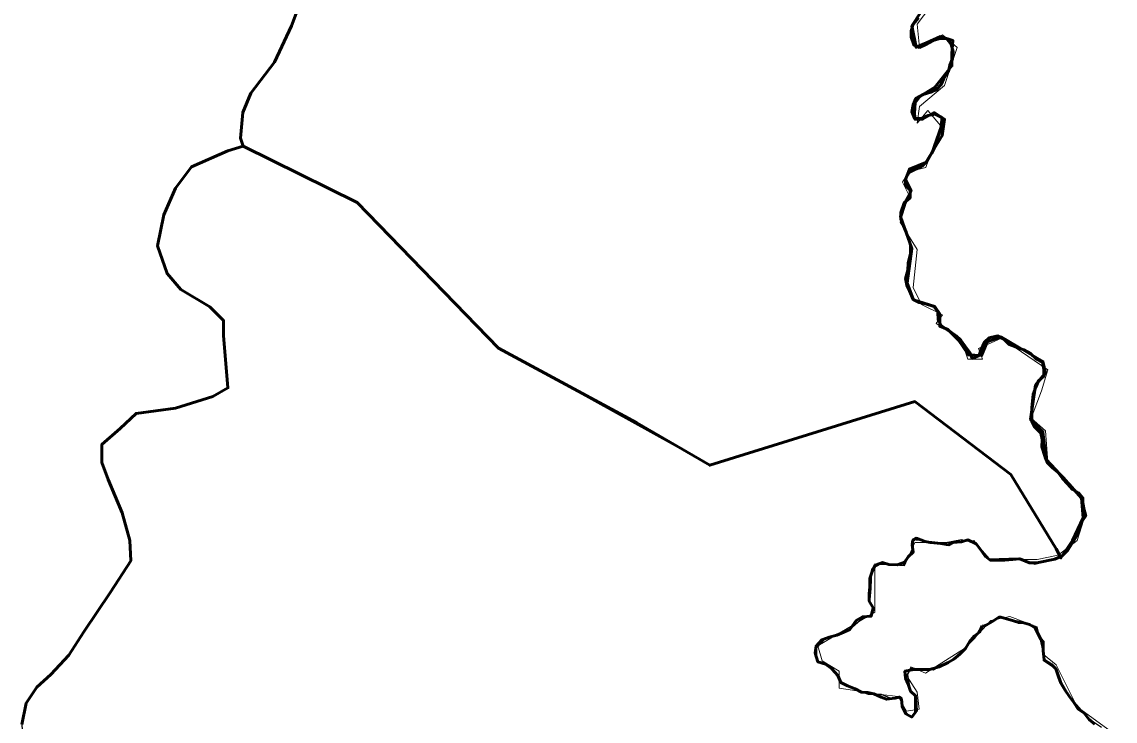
# Model space of a CAD drawing. Extents: x 553962 to 842807, y 8883888 to 9032388.
# Drawn here: x 816730 to 817591, y 9014642 to 9015194 of the extents above; entities that cross this region are included whole.
import ezdxf

# ---------------------------------------------------------------- set-up
doc = ezdxf.new("R2010")
doc.units = 0
doc.header["$LTSCALE"] = 200
doc.layers.add('1', color=7, linetype='Continuous', lineweight=13)

msp = doc.modelspace()

# ---------------------------------------------------------------- linework, layer by layer
at = {"layer": '1', "lineweight": 53}
for points in [[(816904.1, 9015095.9), (816902.1, 9015102.2), (816903.9, 9015122.6), (816910.3, 9015137.8), (816929, 9015162.3), (816942.4, 9015190.8), (816949.9, 9015211.3)], [(816904.1, 9015095.9), (816902.1, 9015102.2), (816903.9, 9015122.6), (816910.3, 9015137.8), (816929, 9015162.3), (816942.4, 9015190.8), (816949.9, 9015211.3)], [(816904.1, 9015095.9), (816902.1, 9015102.2), (816903.9, 9015122.6), (816910.3, 9015137.8), (816929, 9015162.3), (816942.4, 9015190.8), (816949.9, 9015211.3)], [(816904.1, 9015095.9), (816902.1, 9015102.2), (816903.9, 9015122.6), (816910.3, 9015137.8), (816929, 9015162.3), (816942.4, 9015190.8), (816949.9, 9015211.3)], [(817438.4, 9015201.6), (817431.3, 9015190.7), (817434.5, 9015174), (817442.8, 9015177.3), (817453.8, 9015182.4), (817463.5, 9015179.2), (817462.8, 9015168.9), (817462.8, 9015159.2), (817449.3, 9015142.4), (817437.7, 9015135.3), (817433.8, 9015130.1), (817433.2, 9015121.8), (817433.8, 9015117.2), (817439.6, 9015117.2), (817448.7, 9015122.4), (817457, 9015117.2), (817455.1, 9015104.3), (817442.2, 9015083), (817429.3, 9015077.8), (817426.1, 9015069.5), (817430.6, 9015060.4), (817426.7, 9015053.3), (817422.2, 9015040.4), (817431.2, 9015015.2), (817427.4, 9014988.1), (817432.5, 9014974.6), (817449.3, 9014969.4), (817453.2, 9014963.6), (817453.2, 9014953.9), (817459.6, 9014951.3), (817468, 9014942.9), (817475.8, 9014931.3), (817486.1, 9014930.7), (817490.6, 9014941.6), (817501.6, 9014945.5), (817534.5, 9014926.2), (817536.4, 9014917.1), (817528.7, 9014907.4), (817524.8, 9014880.3), (817534.5, 9014870.6), (817537.1, 9014848.7), (817555.1, 9014829.3), (817564.8, 9014818.3), (817566.1, 9014802.8), (817557.7, 9014784.8), (817548.7, 9014771.2), (817545, 9014778.3)], [(817438.4, 9015201.6), (817431.3, 9015190.7), (817434.5, 9015174), (817442.8, 9015177.3), (817453.8, 9015182.4), (817463.5, 9015179.2), (817462.8, 9015168.9), (817462.8, 9015159.2), (817449.3, 9015142.4), (817437.7, 9015135.3), (817433.8, 9015130.1), (817433.2, 9015121.8), (817433.8, 9015117.2), (817439.6, 9015117.2), (817448.7, 9015122.4), (817457, 9015117.2), (817455.1, 9015104.3), (817442.2, 9015083), (817429.3, 9015077.8), (817426.1, 9015069.5), (817430.6, 9015060.4), (817426.7, 9015053.3), (817422.2, 9015040.4), (817431.2, 9015015.2), (817427.4, 9014988.1), (817432.5, 9014974.6), (817449.3, 9014969.4), (817453.2, 9014963.6), (817453.2, 9014953.9), (817459.6, 9014951.3), (817468, 9014942.9), (817475.8, 9014931.3), (817486.1, 9014930.7), (817490.6, 9014941.6), (817501.6, 9014945.5), (817534.5, 9014926.2), (817536.4, 9014917.1), (817528.7, 9014907.4), (817524.8, 9014880.3), (817534.5, 9014870.6), (817537.1, 9014848.7), (817555.1, 9014829.3), (817564.8, 9014818.3), (817566.1, 9014802.8), (817557.7, 9014784.8), (817548.7, 9014771.2), (817545, 9014778.3)], [(817436.4, 9015197.2), (817432.3, 9015192.1), (817430.7, 9015187), (817430.7, 9015182), (817432.7, 9015175.8), (817437.2, 9015173.8), (817441.8, 9015175.8), (817447.9, 9015179.3), (817453.6, 9015180.8), (817458.6, 9015180.8), (817462.2, 9015176.2), (817463.7, 9015170.5), (817463.1, 9015164.9), (817461, 9015159.8), (817460, 9015154.8), (817456.4, 9015149.2), (817454.3, 9015144.6), (817450.7, 9015140.6), (817446.1, 9015138.6), (817440, 9015136.6), (817434.4, 9015133.5), (817432.3, 9015128.5), (817431.3, 9015122.9), (817433.3, 9015117.8), (817438.9, 9015117.7)], [(817436.4, 9015197.2), (817432.3, 9015192.1), (817430.7, 9015187), (817430.7, 9015182), (817432.7, 9015175.8), (817437.2, 9015173.8), (817441.8, 9015175.8), (817447.9, 9015179.3), (817453.6, 9015180.8), (817458.6, 9015180.8), (817462.2, 9015176.2), (817463.7, 9015170.5), (817463.1, 9015164.9), (817461, 9015159.8), (817460, 9015154.8), (817456.4, 9015149.2), (817454.3, 9015144.6), (817450.7, 9015140.6), (817446.1, 9015138.6), (817440, 9015136.6), (817434.4, 9015133.5), (817432.3, 9015128.5), (817431.3, 9015122.9), (817433.3, 9015117.8), (817438.9, 9015117.7)], [(817438.9, 9015117.7), (817444, 9015120.2), (817449.6, 9015121.2), (817454.7, 9015118.6), (817454.6, 9015112.5), (817453, 9015106.4), (817451, 9015100.8), (817449.4, 9015095.2), (817446.8, 9015090.2), (817443.2, 9015084.1), (817439.6, 9015080.5), (817429.4, 9015075.5), (817426.3, 9015070.4), (817426.3, 9015064.8), (817429.8, 9015061.2), (817429.8, 9015055.1), (817425.2, 9015051.1), (817422.6, 9015043.5), (817422.6, 9015038.4), (817424.6, 9015033.2), (817426.6, 9015028.1), (817428.6, 9015023), (817430.1, 9015017.9), (817430, 9015011.3), (817428.4, 9015003.7), (817427.9, 9014998.1), (817426.3, 9014991.5), (817427.3, 9014986.4), (817429.3, 9014981.8), (817432.3, 9014975.1), (817436.9, 9014972.6), (817441.9, 9014971.5), (817448.5, 9014969.4), (817451.6, 9014965.3), (817452, 9014958.7), (817454.5, 9014954.1), (817461.1, 9014950), (817466.2, 9014946.4), (817469.7, 9014942.8), (817473.2, 9014938.2), (817476.8, 9014933.1), (817478.8, 9014928.5), (817483.9, 9014930.5), (817485.9, 9014935.6), (817488.5, 9014941.2), (817492.1, 9014944.7), (817498.7, 9014946.2), (817503.8, 9014943.6), (817507.8, 9014939.5), (817513.4, 9014937.4), (817519.5, 9014935.3), (817524.6, 9014932.3), (817529.1, 9014928.2), (817534.2, 9014925.6), (817535.2, 9014920), (817535.1, 9014914.4), (817531, 9014910.8), (817529, 9014905.7), (817526.9, 9014900.2), (817526.3, 9014895.1), (817525.8, 9014889.5), (817525.8, 9014884.4), (817525.7, 9014878.8), (817528.2, 9014874.2), (817532.8, 9014869.6)], [(817438.9, 9015117.7), (817444, 9015120.2), (817449.6, 9015121.2), (817454.7, 9015118.6), (817454.6, 9015112.5), (817453, 9015106.4), (817451, 9015100.8), (817449.4, 9015095.2), (817446.8, 9015090.2), (817443.2, 9015084.1), (817439.6, 9015080.5), (817429.4, 9015075.5), (817426.3, 9015070.4), (817426.3, 9015064.8), (817429.8, 9015061.2), (817429.8, 9015055.1), (817425.2, 9015051.1), (817422.6, 9015043.5), (817422.6, 9015038.4), (817424.6, 9015033.2), (817426.6, 9015028.1), (817428.6, 9015023), (817430.1, 9015017.9), (817430, 9015011.3), (817428.4, 9015003.7), (817427.9, 9014998.1), (817426.3, 9014991.5), (817427.3, 9014986.4), (817429.3, 9014981.8), (817432.3, 9014975.1), (817436.9, 9014972.6), (817441.9, 9014971.5), (817448.5, 9014969.4), (817451.6, 9014965.3), (817452, 9014958.7), (817454.5, 9014954.1), (817461.1, 9014950), (817466.2, 9014946.4), (817469.7, 9014942.8), (817473.2, 9014938.2), (817476.8, 9014933.1), (817478.8, 9014928.5), (817483.9, 9014930.5), (817485.9, 9014935.6), (817488.5, 9014941.2), (817492.1, 9014944.7), (817498.7, 9014946.2), (817503.8, 9014943.6), (817507.8, 9014939.5), (817513.4, 9014937.4), (817519.5, 9014935.3), (817524.6, 9014932.3), (817529.1, 9014928.2), (817534.2, 9014925.6), (817535.2, 9014920), (817535.1, 9014914.4), (817531, 9014910.8), (817529, 9014905.7), (817526.9, 9014900.2), (817526.3, 9014895.1), (817525.8, 9014889.5), (817525.8, 9014884.4), (817525.7, 9014878.8), (817528.2, 9014874.2), (817532.8, 9014869.6)], [(816729.8, 9014639.7), (816733.2, 9014656.5), (816741.6, 9014669.1), (816752.6, 9014679.2), (816766.9, 9014694.4), (816778.7, 9014712.9), (816799.7, 9014744.1), (816815.6, 9014768.9), (816814.8, 9014784.9), (816808.9, 9014806.8), (816797.9, 9014832.9), (816792.9, 9014846.4), (816792.9, 9014860.7), (816807.2, 9014873.3), (816819.8, 9014885.1), (816851, 9014889.3), (816880.4, 9014898.6), (816892.2, 9014905.3), (816888.8, 9014946.6), (816888.8, 9014958.4), (816877.9, 9014969.3), (816855.2, 9014982.8), (816844.2, 9014995.4), (816836.7, 9015017.3), (816841.7, 9015041.8), (816851, 9015062.8), (816863.6, 9015079.7), (816892.2, 9015092.2), (816904.1, 9015095.9)], [(816729.8, 9014639.7), (816733.2, 9014656.5), (816741.6, 9014669.1), (816752.6, 9014679.2), (816766.9, 9014694.4), (816778.7, 9014712.9), (816799.7, 9014744.1), (816815.6, 9014768.9), (816814.8, 9014784.9), (816808.9, 9014806.8), (816797.9, 9014832.9), (816792.9, 9014846.4), (816792.9, 9014860.7), (816807.2, 9014873.3), (816819.8, 9014885.1), (816851, 9014889.3), (816880.4, 9014898.6), (816892.2, 9014905.3), (816888.8, 9014946.6), (816888.8, 9014958.4), (816877.9, 9014969.3), (816855.2, 9014982.8), (816844.2, 9014995.4), (816836.7, 9015017.3), (816841.7, 9015041.8), (816851, 9015062.8), (816863.6, 9015079.7), (816892.2, 9015092.2), (816904.1, 9015095.9)], [(817545, 9014778.3), (817509.1, 9014837), (817433.6, 9014894.5), (817271.9, 9014844.2), (817214.4, 9014877.7), (817105.4, 9014936.5), (816994, 9015051.5), (816904.1, 9015095.9)], [(817545, 9014778.3), (817509.1, 9014837), (817433.6, 9014894.5), (817271.9, 9014844.2), (817214.4, 9014877.7), (817105.4, 9014936.5), (816994, 9015051.5), (816904.1, 9015095.9)], [(817532.8, 9014869.6), (817533.8, 9014864.5), (817533.7, 9014858.8), (817536.2, 9014850.7), (817538.2, 9014846.1), (817541.8, 9014842.5), (817546.3, 9014838.9), (817549.8, 9014833.8), (817553.9, 9014829.7), (817557.9, 9014825.1), (817562.5, 9014822.5), (817566, 9014818.4), (817566, 9014812.8), (817566.8, 9014810), (817568.2, 9014804.3), (817565.4, 9014800.1), (817563.9, 9014795.8), (817561.1, 9014788.6), (817554, 9014777.2), (817549.7, 9014772.9), (817544, 9014770.1), (817529.7, 9014767.2), (817524, 9014767.2), (817516.3, 9014770.3), (817510.7, 9014769.9), (817504.6, 9014769.4), (817499.6, 9014769.4), (817492.9, 9014769.5), (817488.9, 9014772.5), (817485.4, 9014777.7), (817481.8, 9014782.3), (817475.2, 9014785.4), (817470.2, 9014783.9), (817463.5, 9014783.4), (817460, 9014781.5), (817454.1, 9014782.4), (817445.7, 9014783.2)], [(817532.8, 9014869.6), (817533.8, 9014864.5), (817533.7, 9014858.8), (817536.2, 9014850.7), (817538.2, 9014846.1), (817541.8, 9014842.5), (817546.3, 9014838.9), (817549.8, 9014833.8), (817553.9, 9014829.7), (817557.9, 9014825.1), (817562.5, 9014822.5), (817566, 9014818.4), (817566, 9014812.8), (817566.8, 9014810), (817568.2, 9014804.3), (817565.4, 9014800.1), (817563.9, 9014795.8), (817561.1, 9014788.6), (817554, 9014777.2), (817549.7, 9014772.9), (817544, 9014770.1), (817529.7, 9014767.2), (817524, 9014767.2), (817516.3, 9014770.3), (817510.7, 9014769.9), (817504.6, 9014769.4), (817499.6, 9014769.4), (817492.9, 9014769.5), (817488.9, 9014772.5), (817485.4, 9014777.7), (817481.8, 9014782.3), (817475.2, 9014785.4), (817470.2, 9014783.9), (817463.5, 9014783.4), (817460, 9014781.5), (817454.1, 9014782.4), (817445.7, 9014783.2)], [(817445.7, 9014783.2), (817441.6, 9014784.1), (817434.8, 9014786.6), (817432, 9014785.1), (817431.5, 9014781.5), (817432.3, 9014775.7), (817428.4, 9014771.9), (817425.3, 9014767.9), (817419.7, 9014765.8), (817413.1, 9014765.9), (817408, 9014767.5), (817402.4, 9014765.5), (817399.8, 9014760.4), (817398.2, 9014754.8), (817398.2, 9014748.2), (817397.6, 9014743.1), (817397.6, 9014737), (817400.6, 9014731.8), (817399.1, 9014725.2), (817392.4, 9014724.8), (817387.3, 9014721.7), (817382.2, 9014714.7), (817377.6, 9014712.6), (817372, 9014710.1), (817365.9, 9014708.6), (817360.3, 9014706.6), (817355.7, 9014701.6), (817355.1, 9014696), (817357.1, 9014689.3), (817363.2, 9014687.3), (817368.2, 9014683.7), (817372.8, 9014678.5), (817375.3, 9014672.9), (817380.4, 9014670.3), (817386.4, 9014667.8), (817391.5, 9014665.2), (817396.6, 9014665.1), (817401.3, 9014663.9), (817407.1, 9014661.4), (817411.3, 9014659.7), (817418.1, 9014660.5), (817421.4, 9014661.4), (817423, 9014659.9), (817423.5, 9014654.3), (817426.5, 9014648.1), (817431.1, 9014645.6), (817434.1, 9014649.6), (817434.2, 9014655.7), (817434.2, 9014662.4), (817430.2, 9014666), (817428.2, 9014671.6), (817426.2, 9014676.2), (817425.7, 9014681.8), (817432.8, 9014683.2), (817438.4, 9014683.2), (817445, 9014683.2), (817452.7, 9014685.2), (817459.8, 9014688.7), (817464.4, 9014691.2), (817469, 9014695.2), (817473.6, 9014699.8), (817476.7, 9014704.9), (817480.3, 9014709.4), (817484.4, 9014712.5), (817486.5, 9014717.5)], [(817445.7, 9014783.2), (817441.6, 9014784.1), (817434.8, 9014786.6), (817432, 9014785.1), (817431.5, 9014781.5), (817432.3, 9014775.7), (817428.4, 9014771.9), (817425.3, 9014767.9), (817419.7, 9014765.8), (817413.1, 9014765.9), (817408, 9014767.5), (817402.4, 9014765.5), (817399.8, 9014760.4), (817398.2, 9014754.8), (817398.2, 9014748.2), (817397.6, 9014743.1), (817397.6, 9014737), (817400.6, 9014731.8), (817399.1, 9014725.2), (817392.4, 9014724.8), (817387.3, 9014721.7), (817382.2, 9014714.7), (817377.6, 9014712.6), (817372, 9014710.1), (817365.9, 9014708.6), (817360.3, 9014706.6), (817355.7, 9014701.6), (817355.1, 9014696), (817357.1, 9014689.3), (817363.2, 9014687.3), (817368.2, 9014683.7), (817372.8, 9014678.5), (817375.3, 9014672.9), (817380.4, 9014670.3), (817386.4, 9014667.8), (817391.5, 9014665.2), (817396.6, 9014665.1), (817401.3, 9014663.9), (817407.1, 9014661.4), (817411.3, 9014659.7), (817418.1, 9014660.5), (817421.4, 9014661.4), (817423, 9014659.9), (817423.5, 9014654.3), (817426.5, 9014648.1), (817431.1, 9014645.6), (817434.1, 9014649.6), (817434.2, 9014655.7), (817434.2, 9014662.4), (817430.2, 9014666), (817428.2, 9014671.6), (817426.2, 9014676.2), (817425.7, 9014681.8), (817432.8, 9014683.2), (817438.4, 9014683.2), (817445, 9014683.2), (817452.7, 9014685.2), (817459.8, 9014688.7), (817464.4, 9014691.2), (817469, 9014695.2), (817473.6, 9014699.8), (817476.7, 9014704.9), (817480.3, 9014709.4), (817484.4, 9014712.5), (817486.5, 9014717.5)], [(817486.5, 9014717.5), (817488.4, 9014717.3), (817495.5, 9014721.6), (817499.8, 9014724.4), (817501.2, 9014724.4), (817511.2, 9014721.6), (817515.5, 9014720.2), (817518.3, 9014720.2), (817524, 9014718.7), (817528.3, 9014715.9), (817532.6, 9014707.3), (817534.7, 9014705), (817534.7, 9014697.9), (817535.6, 9014690.7), (817541.2, 9014687.1), (817544.7, 9014683.6), (817546.7, 9014677.4), (817548.7, 9014672.3), (817551.7, 9014667.2), (817555.3, 9014662.1), (817558.8, 9014657), (817562.3, 9014651.9), (817566.9, 9014648.8), (817570.9, 9014643.7), (817575.5, 9014640.1)], [(817486.5, 9014717.5), (817488.4, 9014717.3), (817495.5, 9014721.6), (817499.8, 9014724.4), (817501.2, 9014724.4), (817511.2, 9014721.6), (817515.5, 9014720.2), (817518.3, 9014720.2), (817524, 9014718.7), (817528.3, 9014715.9), (817532.6, 9014707.3), (817534.7, 9014705), (817534.7, 9014697.9), (817535.6, 9014690.7), (817541.2, 9014687.1), (817544.7, 9014683.6), (817546.7, 9014677.4), (817548.7, 9014672.3), (817551.7, 9014667.2), (817555.3, 9014662.1), (817558.8, 9014657), (817562.3, 9014651.9), (817566.9, 9014648.8), (817570.9, 9014643.7), (817575.5, 9014640.1)]]:
    msp.add_lwpolyline(points, dxfattribs=at)
at = {"layer": '1'}
for points in [[(817450.4, 9015212.1), (817435.4, 9015192.1), (817437.1, 9015173.8), (817455.3, 9015183.8), (817467, 9015173.8), (817457, 9015143.9), (817437.1, 9015127.3), (817435.4, 9015114), (817443.7, 9015124), (817453.7, 9015112.3), (817442.1, 9015079.1), (817428.8, 9015075.8), (817423.8, 9015067.5), (817428.8, 9015057.5), (817422.1, 9015035.9), (817435.4, 9015014.3), (817432.1, 9014984.4), (817438.7, 9014971.1), (817455.3, 9014962.8), (817450.4, 9014956.1), (817470.3, 9014942.8), (817475.3, 9014927.9), (817486.9, 9014927.9), (817483.6, 9014936.2), (817501.9, 9014944.5), (817538.4, 9014919.6), (817533.4, 9014903), (817525.1, 9014881.3), (817536.6, 9014871.3), (817538.3, 9014846.3), (817551.5, 9014834.7), (817566.5, 9014816.4), (817568.2, 9014806.5), (817561.5, 9014784.9), (817546.6, 9014773.2), (817530, 9014769.9), (817521.7, 9014769.9), (817505, 9014769.9), (817491.8, 9014769.9), (817480.1, 9014784.9), (817465.2, 9014783.2), (817433.6, 9014783.2), (817425.3, 9014764.9), (817402.1, 9014766.6), (817402.1, 9014728.4), (817357.2, 9014701.8), (817360.5, 9014690.1), (817373.8, 9014681.8)], [(817373.8, 9014681.8), (817373.8, 9014668.5), (817407, 9014663.5), (817420.3, 9014661.9), (817427, 9014650.2), (817436.9, 9014651.9), (817435.3, 9014665.2), (817427, 9014678.5), (817430.3, 9014685.2), (817441.9, 9014680.2), (817473.5, 9014700.1), (817493.4, 9014721.7), (817508.4, 9014725), (817530, 9014716.7), (817534.9, 9014695.1), (817544.9, 9014686.8), (817561.5, 9014653.6), (817591.4, 9014632)]]:
    msp.add_lwpolyline(points, dxfattribs=at)
at = {"layer": '1', "lineweight": 25}
for points in [[(816904.1, 9015095.9), (816892.2, 9015092.2), (816863.6, 9015079.7), (816851, 9015062.8), (816841.7, 9015041.8)], [(817433.6, 9014894.5), (817271.9, 9014844.2), (817105.4, 9014936.5), (816994, 9015051.5), (816904.1, 9015095.9)], [(816841.7, 9015041.8), (816836.7, 9015017.3), (816844.2, 9014995.4), (816855.2, 9014982.8)], [(816855.2, 9014982.8), (816877.9, 9014969.3), (816888.8, 9014958.4), (816888.8, 9014946.6), (816892.2, 9014905.3)], [(816892.2, 9014905.3), (816880.4, 9014898.6), (816851, 9014889.3), (816819.8, 9014885.1)], [(817356.4, 9014700.2), (817362.9, 9014707.2), (817382.5, 9014715.3), (817392.6, 9014723.8), (817398.1, 9014725.3), (817402.1, 9014730.8), (817398.1, 9014735.4), (817399.1, 9014747), (817399.6, 9014762.5), (817406.2, 9014766.1), (817415.2, 9014766.1), (817424.7, 9014765.4), (817431.4, 9014775.5), (817432.3, 9014785.6), (817456.7, 9014783.1), (817470.2, 9014785.6), (817481.1, 9014783.1), (817492.1, 9014770.4), (817515.6, 9014771.3), (817528.2, 9014766.2), (817548.7, 9014771.2), (817545, 9014778.3), (817509.1, 9014837), (817433.6, 9014894.5)], [(816819.8, 9014885.1), (816807.2, 9014873.3), (816792.9, 9014860.7), (816792.9, 9014846.4)], [(816792.9, 9014846.4), (816797.9, 9014832.9), (816808.9, 9014806.8), (816814.8, 9014784.9)], [(816814.8, 9014784.9), (816815.6, 9014768.9), (816799.7, 9014744.1), (816778.7, 9014712.9)], [(817580.6, 9014637.3), (817572.1, 9014643.3), (817564.6, 9014651.4), (817556, 9014661.4), (817549.5, 9014672.5), (817545.9, 9014682.6), (817534.9, 9014690.1), (817535.4, 9014696.1), (817532.9, 9014708.2), (817526.8, 9014717.8), (817517.8, 9014720.8), (817500.2, 9014723.8), (817485.6, 9014716.8), (817480.6, 9014707.7), (817473, 9014700.2), (817463.5, 9014691.1), (817447.9, 9014682.6), (817430.3, 9014684.1), (817427.8, 9014679), (817429.8, 9014667), (817434.8, 9014660.9), (817435.3, 9014650.4), (817430.3, 9014645.3), (817424.3, 9014651.9), (817422.8, 9014661.4), (817414.2, 9014660.4), (817407.2, 9014663.4), (817397.1, 9014663.4), (817389.6, 9014666), (817377, 9014671), (817373, 9014678.5), (817364.9, 9014686.1), (817356.4, 9014689.6), (817356.4, 9014700.2)], [(816778.7, 9014712.9), (816766.9, 9014694.4), (816752.6, 9014679.2), (816741.6, 9014669.1)], [(816741.6, 9014669.1), (816733.2, 9014656.5), (816729.8, 9014639.7), (816730.7, 9014622.8), (816778.7, 9014595.9)]]:
    msp.add_lwpolyline(points, dxfattribs=at)

doc.saveas('drawing.dxf')
